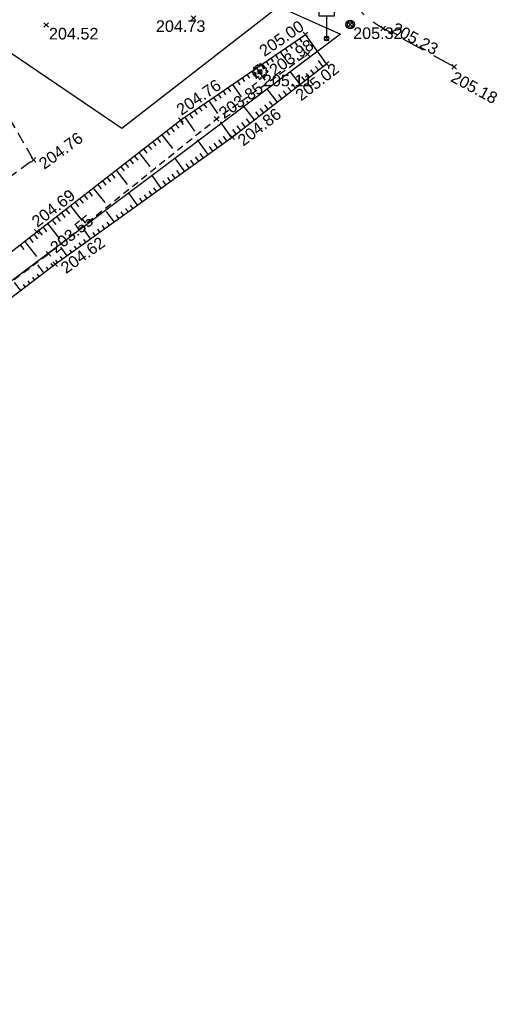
# Model space of a CAD drawing. Extents: x 1616800 to 1632437, y 2248456 to 2251974.
# Tile 268 of 399: x 1618324 to 1618365, y 2251271 to 2251356. Entities that reach past the tile are written whole.
import ezdxf
from ezdxf.enums import TextEntityAlignment as Align

# ---------------------------------------------------------------- set-up
doc = ezdxf.new("R2010")
doc.units = 0
doc.header["$LTSCALE"] = 2
doc.header["$PDMODE"] = 3
doc.header["$PDSIZE"] = 0.2
for name, pattern in [('CHEMIN', [1.5, 1, -0.5]), ('CONTINU', [0]), ('DISCONTINUOUS', [0.75, 0.5, -0.25]), ('FOSSE', [0.5, 0.3, -0.2])]:
    doc.linetypes.add(name, pattern=pattern)
doc.layers.get('0').update_dxf_attribs({"linetype": 'CONTINUOUS'})
for name, color, linetype in [('X-PTS TOPO-TEXTE TOPOALT', 8, 'CONTINUOUS'), ('X-PTS TOPO-TOPOPOINT', 8, 'CONTINUOUS'), ('Y - FDP TOPO-LIMITES_ 98061', 8, 'CONTINUOUS'), ('Y-FDP TOPO-TOP_AXE_FOSSE', 8, 'CONTINUOUS'), ('Y-FDP TOPO-TOP_BARBULE', 8, 'CONTINUOUS'), ('Y-FDP TOPO-TOP_DIVERS', 8, 'CONTINUOUS'), ('Y-FDP TOPO-TOP_TALUS', 8, 'CONTINUOUS'), ('Y-FDP TOPO-TOP_TALUS_PIED', 8, 'CONTINUOUS'), ('Y-FDP TOPO-TOP_VEGETATION_symb', 8, 'CONTINUOUS'), ('Y-FDP TOPO-TOP_VOIRIE', 8, 'CHEMIN'), ('Y-FDP TOPO-TOP_VOIRIE_SYMB', 8, 'CONTINUOUS')]:
    doc.layers.add(name, color=color, linetype=linetype)
doc.styles.get("Standard").update_dxf_attribs({"font": 'arial.ttf'})

# ---------------------------------------------------------------- blocks, each defined once
blk = doc.blocks.new('TCPOINT')
at = {"color": 0}
blk.add_point((0, 0), dxfattribs=at)
at = {"layer": 'X-PTS TOPO-TEXTE TOPOALT'}
blk.add_attdef('ALT', text='', height=0.75, dxfattribs=at).set_placement((0.25, -0.25), align=Align.TOP_LEFT)
blk = doc.blocks.new('TCPOINT_C')
at = {"color": 0}
blk.add_point((0, 0), dxfattribs=at)
at = {"layer": 'X-PTS TOPO-TEXTE TOPOALT'}
blk.add_attdef('ALT', text='', height=0.75, dxfattribs=at).set_placement((0.5, 0.09), align=Align.MIDDLE_LEFT)
blk = doc.blocks.new('TCPOINT_2')
at = {"color": 0}
blk.add_point((0, 0), dxfattribs=at)
at = {"layer": 'X-PTS TOPO-TEXTE TOPOALT'}
blk.add_attdef('ALT', (0.25, 0.25), '', height=0.75, dxfattribs=at)
blk = doc.blocks.new('U013')
at = {"color": 0}
blk.add_line((0, 0), (0, 0), dxfattribs=at)
for radius in [0.375, 0.244]:
    blk.add_circle((0, 0), radius, dxfattribs=at)
blk = doc.blocks.new('R020')
at = {"color": 0, "linetype": 'Continuous'}
blk.add_line((0, 1.952287), (0, 0.1875), dxfattribs=at)
at = {"color": 0}
blk.add_lwpolyline([(0.674204, 3.300695), (-0.674204, 3.300695), (-0.674204, 1.952287), (0.674204, 1.952287)], close=True, dxfattribs=at)
blk.add_circle((0, 0), 0.1875, dxfattribs=at)
blk = doc.blocks.new('Arbre composé')
for centre, major_axis, start_param, end_param in [((-0.82, 0.1), (0.0621, 0.0621), 0.372067, 2.356194), ((-0.92, -0.06), (-0.114, 0.114), 4.443451, 5.394658), ((-0.72, 0.47), (-0.0621, 0.0621), 0.261799, 2.245927), ((-0.72, 0.47), (-0.0621, 0.0621), 4.560857, 6.544985), ((-0.74, 0.28), (-0.0756, 0.0756), 1.942863, 3.665191), ((-0.5, 0.25), (-0.256, 0.256), 1.472466, 2.237887), ((-0.74, 0.28), (0.0756, 0.0756), 5.235988, 6.958316), ((-0.56, 0.58), (-0.0756, 0.0756), 1.419265, 3.141593), ((-0.45, 0.67), (-0.0621, 0.0621), -0.261799, 1.722328), ((-0.5, 0.55), (-0.031, 0.031), 2.648002, 5.490599), ((-0.44, 0.4), (-0.243, 0.243), -1.12231, -0.636034), ((-0.29, 0.79), (0.0543, 0.0543), 6.27112, 9.712496), ((0, 0), (0.177, 0.177), 5.497787, 11.780972), ((-0.13, 0.86), (0.0756, 0.0756), 2.437811, 4.160139), ((-0.13, 0.86), (-0.0756, 0.0756), 2.589343, 4.311671), ((0.05, 0.93), (-0.0621, 0.0621), -0.814049, 1.170078), ((0.05, 0.93), (0.0621, 0.0621), 5.055805, 7.039932), ((0.23, 0.85), (-0.0756, 0.0756), 0.343416, 2.065744), ((0.23, 0.85), (0.0756, 0.0756), 3.63654, 5.358868), ((0.37, 0.75), (0.0611, 0.0611), 5.442007, 7.443818), ((0.42, 0.48), (-0.0439, 0.0439), -1.123056, 1.960793), ((0.45, 0.65), (0.162, 0.162), 3.648866, 4.555851), ((0.48, 0.62), (-0.0687, 0.0687), 1.943234, 4.662706), ((0.51, 0.73), (0.0414, 0.0414), 2.084224, 4.724816), ((0.66, 0.41), (0.0621, 0.0621), 6.021386, 8.005513), ((0.83, 0.21), (-0.0756, 0.0756), -0.67513, 1.047198), ((0.83, 0.21), (0.0756, 0.0756), 2.617994, 4.340322), ((0.72, 0.35), (-0.0738, 0.0738), 3.545603, 5.353199), ((0.91, 0.03), (0.0621, 0.0621), 5.497787, 7.481914), ((0.91, 0.03), (-0.0621, 0.0621), 1.942863, 3.926991), ((-0.76, -0.25), (-0.0867, 0.0867), 3.947739, 8.650944), ((-0.73, -0.41), (-0.0339, 0.0339), -0.091877, 2.941892), ((-0.62, -0.41), (-0.0621, 0.0621), 1.280346, 3.264473), ((-0.57, -0.19), (0.0595, 0.0595), 3.060826, 6.736019), ((-0.51, -0.46), (0.031, 0.031), 5.760943, 8.603541), ((-0.44, -0.69), (0.0621, 0.0621), 1.390613, 3.374741), ((-0.55, -0.52), (0.0756, 0.0756), 4.532206, 6.254534), ((-0.44, -0.69), (0.0621, 0.0621), 3.374741, 5.358868), ((-0.24, -0.71), (0.0756, 0.0756), 0.494947, 2.217275), ((-0.24, -0.71), (-0.0756, 0.0756), 3.485009, 5.207336), ((-0.07, -0.8), (0.0621, 0.0621), 1.914212, 3.89834), ((-0.02, -0.8), (0.069, 0.069), 3.361879, 4.78249), ((0.06, -0.78), (-0.0621, 0.0621), 2.356194, 4.340322), ((0.23, -0.7), (-0.0756, 0.0756), -0.523599, 1.198729), ((0.23, -0.7), (0.0756, 0.0756), 5.608055, 7.330383), ((0.43, -0.68), (-0.0621, 0.0621), 0.895666, 2.879793), ((0.54, -0.52), (-0.0756, 0.0756), 0, 1.722328), ((0.55, -0.45), (-0.0565, 0.0565), -1.34685, 0.669035), ((0.43, -0.68), (-0.0621, 0.0621), 2.879793, 4.863921), ((0.66, -0.33), (-0.0621, 0.0621), 1.419265, 3.403392), ((0.83, -0.15), (0.0756, 0.0756), 2.094395, 3.816723), ((0.83, -0.15), (-0.0756, 0.0756), -1.198729, 0.523599), ((0.74, -0.29), (0.0611, 0.0611), 3.899862, 5.901673)]:
    blk.add_ellipse(centre, major_axis=major_axis, ratio=1, start_param=start_param, end_param=end_param)

msp = doc.modelspace()

# ---------------------------------------------------------------- linework, layer by layer
at = {"layer": 'Y - FDP TOPO-LIMITES_ 98061', "flags": 128}
msp.add_lwpolyline([(1618000.033, 2251119.6372), (1618010.804, 2251118.9442), (1618115.6175, 2251197.6704), (1618016.3138, 2251311.8142), (1617999.4777, 2251326.37), (1617969.9379, 2251352.0601), (1617934.7754, 2251382.3083), (1618000.3795, 2251451.6653), (1618016.0396, 2251467.7735), (1618112.1715, 2251442.2887), (1618276.1045, 2251385.219), (1618332.7249, 2251346.7882), (1618346.2552, 2251357.2778), (1618351.6069, 2251354.908), (1618148.3489, 2251202.3141), (1618189.5386, 2251153.7374), (1618188.0254, 2251152.4292), (1618159.8898, 2251128.1121), (1618124.8252, 2251097.8039), (1618067.4989, 2251048.255), (1618052.0285, 2251063.7931), (1618022.5176, 2251095.4882), (1618000.033, 2251119.6372)], dxfattribs=at)
at = {"layer": 'Y-FDP TOPO-TOP_AXE_FOSSE', "linetype": 'FOSSE', "elevation": 201.34, "flags": 128}
msp.add_lwpolyline([(1618156.4306, 2251125.508), (1618166.9996, 2251135.119), (1618182.6476, 2251148.697), (1618188.6966, 2251154.37), (1618177.6926, 2251167.258), (1618166.1366, 2251181.139), (1618153.7296, 2251195.795), (1618149.3776, 2251201.621, -0.3656448), (1618149.4576, 2251203.064), (1618168.1926, 2251217.356), (1618183.4896, 2251228.595), (1618197.1766, 2251238.452), (1618213.2316, 2251250.796), (1618229.0026, 2251262.397), (1618243.6426, 2251273.746), (1618251.0196, 2251279.042), (1618252.9486, 2251281.227), (1618271.6956, 2251294.531), (1618289.8346, 2251308.431), (1618308.3586, 2251322.36), (1618326.3986, 2251335.924), (1618340.9166, 2251347.588), (1618348.7706, 2251353.165)], format="xyb", dxfattribs=at)
at = {"layer": 'Y-FDP TOPO-TOP_BARBULE'}
for p, q in [((1618347.6592, 2251354.2309), (1618347.8645, 2251353.9315)), ((1618348.0716, 2251354.5137), (1618348.2769, 2251354.2142)), ((1618346.4221, 2251353.3827), (1618347.1176, 2251352.3683)), ((1618346.8345, 2251353.6654), (1618347.042, 2251353.3627)), ((1618347.2469, 2251353.9482), (1618347.4533, 2251353.6471)), ((1618345.185, 2251352.5345), (1618345.397, 2251352.2253)), ((1618345.5974, 2251352.8172), (1618345.8082, 2251352.5096)), ((1618346.0097, 2251353.0999), (1618346.2195, 2251352.794)), ((1618350.1053, 2251352.1109), (1618349.7104, 2251352.6182)), ((1618343.9478, 2251351.6862), (1618344.1632, 2251351.3721)), ((1618344.3602, 2251351.969), (1618345.0743, 2251350.9275)), ((1618344.7726, 2251352.2517), (1618344.9857, 2251351.9409)), ((1618348.1326, 2251350.5751), (1618347.2756, 2251351.676)), ((1618349.3162, 2251351.4966), (1618349.0689, 2251351.8143)), ((1618349.7108, 2251351.8037), (1618349.4666, 2251352.1173)), ((1618342.7107, 2251350.838), (1618342.9294, 2251350.519)), ((1618343.1231, 2251351.1207), (1618343.3407, 2251350.8034)), ((1618343.5355, 2251351.4035), (1618343.7519, 2251351.0878)), ((1618348.5272, 2251350.8823), (1618348.2733, 2251351.2084)), ((1618348.9217, 2251351.1894), (1618348.6711, 2251351.5114)), ((1618341.4736, 2251349.9897), (1618341.6956, 2251349.6659)), ((1618341.886, 2251350.2725), (1618342.1069, 2251349.9503)), ((1618342.2983, 2251350.5552), (1618343.031, 2251349.4866)), ((1618346.16, 2251349.0394), (1618345.2487, 2251350.2098)), ((1618346.949, 2251349.6537), (1618346.6822, 2251349.9965)), ((1618347.3436, 2251349.9608), (1618347.0799, 2251350.2994)), ((1618347.7381, 2251350.268), (1618347.4777, 2251350.6024)), ((1618340.2365, 2251349.1415), (1618340.9877, 2251348.0458)), ((1618340.6488, 2251349.4242), (1618340.8731, 2251349.0972)), ((1618341.0612, 2251349.707), (1618341.2844, 2251349.3815)), ((1618345.7654, 2251348.7322), (1618345.4888, 2251349.0875)), ((1618346.5545, 2251349.3465), (1618346.2844, 2251349.6935)), ((1618338.9993, 2251348.2933), (1618339.2376, 2251347.9457)), ((1618339.4117, 2251348.576), (1618339.6448, 2251348.236)), ((1618339.8241, 2251348.8587), (1618340.052, 2251348.5263)), ((1618344.1873, 2251347.5036), (1618343.2219, 2251348.7436)), ((1618344.5818, 2251347.8108), (1618344.2955, 2251348.1786)), ((1618344.9764, 2251348.1179), (1618344.6932, 2251348.4816)), ((1618345.3709, 2251348.4251), (1618345.091, 2251348.7846)), ((1618337.7646, 2251347.4417), (1618338.039, 2251347.0895)), ((1618338.1746, 2251347.7278), (1618339.0032, 2251346.5193)), ((1618338.5869, 2251348.0105), (1618338.8304, 2251347.6555)), ((1618342.2132, 2251345.9698), (1618341.2467, 2251347.3147)), ((1618343.7927, 2251347.1965), (1618343.4999, 2251347.5726)), ((1618336.5813, 2251346.5199), (1618336.859, 2251346.1634)), ((1618336.9757, 2251346.8271), (1618337.2523, 2251346.4721)), ((1618337.3702, 2251347.1344), (1618337.6457, 2251346.7808)), ((1618342.6091, 2251346.275), (1618342.3065, 2251346.6637)), ((1618343.0037, 2251346.5822), (1618342.7043, 2251346.9667)), ((1618343.3982, 2251346.8893), (1618343.1021, 2251347.2697)), ((1618335.398, 2251345.598), (1618335.679, 2251345.2373)), ((1618335.7925, 2251345.9053), (1618336.0724, 2251345.546)), ((1618336.1869, 2251346.2126), (1618337.1163, 2251345.0196)), ((1618340.183, 2251344.5109), (1618339.2763, 2251345.7726)), ((1618341.4011, 2251345.3862), (1618341.1178, 2251345.7805)), ((1618341.8071, 2251345.678), (1618341.5201, 2251346.0775)), ((1618334.6092, 2251344.9834), (1618334.8924, 2251344.6199)), ((1618335.0036, 2251345.2907), (1618335.2857, 2251344.9286)), ((1618340.589, 2251344.8027), (1618340.3133, 2251345.1864)), ((1618340.9951, 2251345.0944), (1618340.7155, 2251345.4834)), ((1618333.4259, 2251344.0616), (1618333.7124, 2251343.6938)), ((1618333.8203, 2251344.3689), (1618334.1057, 2251344.0025)), ((1618334.2147, 2251344.6761), (1618335.1625, 2251343.4596)), ((1618338.1528, 2251343.052), (1618337.3089, 2251344.2264)), ((1618338.9649, 2251343.6356), (1618338.7042, 2251343.9984)), ((1618339.3709, 2251343.9273), (1618339.1064, 2251344.2954)), ((1618339.777, 2251344.2191), (1618339.5087, 2251344.5924)), ((1618332.2426, 2251343.1397), (1618333.2088, 2251341.8995)), ((1618332.637, 2251343.447), (1618332.9258, 2251343.0764)), ((1618333.0314, 2251343.7543), (1618333.3191, 2251343.3851)), ((1618337.7468, 2251342.7602), (1618337.4974, 2251343.1073)), ((1618338.5588, 2251343.3438), (1618338.3019, 2251343.7013)), ((1618331.0593, 2251342.2178), (1618331.3525, 2251341.8415)), ((1618331.4537, 2251342.5251), (1618331.7458, 2251342.1502)), ((1618331.8482, 2251342.8324), (1618332.1391, 2251342.4589)), ((1618336.1226, 2251341.5931), (1618335.3415, 2251342.6802)), ((1618336.5287, 2251341.8849), (1618336.2905, 2251342.2163)), ((1618336.9347, 2251342.1767), (1618336.6928, 2251342.5133)), ((1618337.3407, 2251342.4684), (1618337.0951, 2251342.8103)), ((1618330.2704, 2251341.6033), (1618331.255, 2251340.3395)), ((1618330.6649, 2251341.9106), (1618330.9591, 2251341.5328)), ((1618335.7166, 2251341.3013), (1618335.486, 2251341.6222)), ((1618329.0872, 2251340.6814), (1618329.3858, 2251340.298)), ((1618329.4816, 2251340.9887), (1618329.7792, 2251340.6067)), ((1618329.876, 2251341.296), (1618330.1725, 2251340.9154)), ((1618334.0924, 2251340.1342), (1618333.374, 2251341.134)), ((1618334.4985, 2251340.426), (1618334.2792, 2251340.7312)), ((1618334.9045, 2251340.7178), (1618334.6815, 2251341.0282)), ((1618335.3105, 2251341.0096), (1618335.0837, 2251341.3252)), ((1618327.9039, 2251339.7595), (1618328.2059, 2251339.3719)), ((1618328.2983, 2251340.0668), (1618329.3013, 2251338.7794)), ((1618328.6927, 2251340.3741), (1618328.9925, 2251339.9893)), ((1618333.2804, 2251339.5507), (1618333.0724, 2251339.8401)), ((1618333.6864, 2251339.8425), (1618333.4746, 2251340.1371)), ((1618326.7206, 2251338.8377), (1618327.0259, 2251338.4458)), ((1618327.115, 2251339.145), (1618327.4192, 2251338.7545)), ((1618327.5094, 2251339.4523), (1618327.8125, 2251339.0632)), ((1618332.0622, 2251338.6753), (1618331.4066, 2251339.5877)), ((1618332.4683, 2251338.9671), (1618332.2678, 2251339.2461)), ((1618332.8743, 2251339.2589), (1618332.6701, 2251339.5431)), ((1618325.9317, 2251338.2231), (1618326.2392, 2251337.8284)), ((1618326.3261, 2251338.5304), (1618327.3476, 2251337.2193)), ((1618330.0321, 2251337.2165), (1618329.4392, 2251338.0415)), ((1618330.8441, 2251337.8), (1618330.6587, 2251338.058)), ((1618331.2502, 2251338.0918), (1618331.061, 2251338.355)), ((1618331.6562, 2251338.3836), (1618331.4633, 2251338.652)), ((1618324.7481, 2251337.3016), (1618325.0566, 2251336.9051)), ((1618325.1427, 2251337.6087), (1618325.4523, 2251337.2109)), ((1618325.5373, 2251337.9158), (1618325.8459, 2251337.5197)), ((1618329.626, 2251336.9247), (1618329.4519, 2251337.167)), ((1618330.4381, 2251337.5082), (1618330.2565, 2251337.761)), ((1618323.9589, 2251336.6875), (1618324.265, 2251336.2942)), ((1618324.3535, 2251336.9946), (1618325.3778, 2251335.6782)), ((1618328.0019, 2251335.7576), (1618327.4718, 2251336.4953)), ((1618328.4079, 2251336.0494), (1618328.2451, 2251336.2759)), ((1618328.8139, 2251336.3411), (1618328.6474, 2251336.5729)), ((1618329.22, 2251336.6329), (1618329.0497, 2251336.8699)), ((1618327.1898, 2251335.174), (1618327.0383, 2251335.3849)), ((1618327.5958, 2251335.4658), (1618327.4406, 2251335.6819)), ((1618325.9916, 2251334.2717), (1618325.4707, 2251334.9571)), ((1618326.3897, 2251334.5743), (1618326.2338, 2251334.7794)), ((1618326.7877, 2251334.8769), (1618326.6322, 2251335.0815)), ((1618325.1955, 2251333.6666), (1618325.0385, 2251333.8732)), ((1618325.5936, 2251333.9691), (1618325.4369, 2251334.1753)), ((1618324.0013, 2251332.7589), (1618323.4741, 2251333.4526)), ((1618324.3994, 2251333.0614), (1618324.2416, 2251333.269)), ((1618324.7974, 2251333.364), (1618324.64, 2251333.5711))]:
    msp.add_line(p, q, dxfattribs=at)
at = {"layer": 'Y-FDP TOPO-TOP_TALUS', "linetype": 'CONTINU', "elevation": 201.34, "flags": 128}
for points in [[(1618252.6596, 2251282.5932), (1618270.6736, 2251296.308), (1618288.8656, 2251309.911), (1618307.3206, 2251323.741), (1618325.3976, 2251337.807), (1618337.8176, 2251347.483), (1618348.5986, 2251354.875)], [(1618350.4086, 2251352.347), (1618348.5986, 2251354.875)]]:
    msp.add_lwpolyline(points, dxfattribs=at)
msp.add_lwpolyline([(1618191.4506, 2251152.345), (1618189.1546, 2251154.963), (1618178.2186, 2251167.644), (1618166.5216, 2251181.613), (1618154.0846, 2251196.045), (1618150.1926, 2251201.47, -0.3750987), (1618150.2966, 2251202.619), (1618168.4386, 2251216.809), (1618184.1106, 2251227.925), (1618197.6936, 2251237.892), (1618213.6916, 2251250.294), (1618229.4576, 2251261.928), (1618244.2886, 2251273.17), (1618253.4346, 2251279.981), (1618272.0646, 2251293.613), (1618290.5806, 2251307.57), (1618308.6406, 2251321.083), (1618326.9866, 2251335.028), (1618342.2636, 2251346.006), (1618350.4086, 2251352.347)], format="xyb", dxfattribs=at)
at = {"layer": 'Y-FDP TOPO-TOP_TALUS_PIED', "linetype": 'DISCONTINUOUS', "elevation": 201.34, "flags": 128}
msp.add_lwpolyline([(1618281.0536, 2251311.693), (1618274.6786, 2251327.624), (1618273.4866, 2251343.229), (1618285.6806, 2251346.069), (1618289.2906, 2251340.128), (1618303.1376, 2251341.536), (1618303.6306, 2251345.62), (1618321.6676, 2251349.95), (1618325.0956, 2251344.028)], close=True, dxfattribs=at)
at = {"layer": 'Y-FDP TOPO-TOP_VOIRIE', "linetype": 'CHEMIN', "elevation": 201.34, "flags": 128}
msp.add_lwpolyline([(1618361.4366, 2251352.082), (1618355.3016, 2251355.39, -0.279304), (1618351.4156, 2251361.988), (1618352.1266, 2251366.187), (1618352.2466, 2251369.126)], format="xyb", dxfattribs=at)

# ---------------------------------------------------------------- block references
at = {"layer": 'X-PTS TOPO-TOPOPOINT'}
ref = msp.add_blockref('TCPOINT', (1618326.1896, 2251355.692, 204.52), dxfattribs=at)
ref.add_attrib('ALT', '204.52', dxfattribs={"layer": 'X-PTS TOPO-TEXTE TOPOALT', "height": 1, "rotation": 0}).set_placement((1618326.4396, 2251355.442, 204.52), align=Align.TOP_LEFT)
ref = msp.add_blockref('TCPOINT', (1618338.9226, 2251356.292, 204.73), dxfattribs=at)
ref.add_attrib('ALT', '204.73', dxfattribs={"layer": 'X-PTS TOPO-TEXTE TOPOALT', "height": 1, "rotation": 360}).set_placement((1618335.6783, 2251356.0953, 204.73), align=Align.TOP_LEFT)
ref = msp.add_blockref('TCPOINT_2', (1618348.5986, 2251354.875, 205), dxfattribs=dict(at, rotation=34.43651052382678))
ref.add_attrib('ALT', '205.00', (1618345.0407, 2251352.9115, 205), dxfattribs={"layer": 'X-PTS TOPO-TEXTE TOPOALT', "height": 1, "rotation": 34.436511})
ref = msp.add_blockref('TCPOINT', (1618352.4596, 2251355.733, 205.32), dxfattribs=at)
ref.add_attrib('ALT', '205.32', dxfattribs={"layer": 'X-PTS TOPO-TEXTE TOPOALT', "height": 1, "rotation": 0}).set_placement((1618352.7096, 2251355.483, 205.32), align=Align.TOP_LEFT)
ref = msp.add_blockref('TCPOINT', (1618355.3016, 2251355.39, 205.23), dxfattribs=dict(at, rotation=331.6663956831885))
ref.add_attrib('ALT', '205.23', dxfattribs={"layer": 'X-PTS TOPO-TEXTE TOPOALT', "height": 1, "rotation": 331.666396}).set_placement((1618356.4204, 2251355.9757, 205.23), align=Align.TOP_LEFT)
ref = msp.add_blockref('TCPOINT_C', (1618348.7706, 2251353.165, 203.98), dxfattribs=dict(at, rotation=35.37795281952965))
ref.add_attrib('ALT', '203.98', dxfattribs={"layer": 'X-PTS TOPO-TEXTE TOPOALT', "height": 1, "rotation": 35.377954}).set_placement((1618345.6316, 2251351.6508, 203.98), align=Align.MIDDLE_LEFT)
msp.add_blockref('TCPOINT', (1618350.4226, 2251354.523, 205.39), dxfattribs=at)
ref = msp.add_blockref('TCPOINT', (1618350.4086, 2251352.347, 205.02), dxfattribs=dict(at, rotation=37.9012724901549))
ref.add_attrib('ALT', '205.02', dxfattribs={"layer": 'X-PTS TOPO-TEXTE TOPOALT', "height": 1, "rotation": 37.901273}).set_placement((1618347.6027, 2251349.8649, 205.02), align=Align.TOP_LEFT)
ref = msp.add_blockref('TCPOINT', (1618344.6636, 2251351.643, 205.11), dxfattribs=at)
ref.add_attrib('ALT', '205.11', dxfattribs={"layer": 'X-PTS TOPO-TEXTE TOPOALT', "height": 1, "rotation": 360}).set_placement((1618344.9136, 2251351.393, 205.11), align=Align.TOP_LEFT)
ref = msp.add_blockref('TCPOINT', (1618361.4366, 2251352.082, 205.18), dxfattribs=dict(at, rotation=331.6663956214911))
ref.add_attrib('ALT', '205.18', dxfattribs={"layer": 'X-PTS TOPO-TEXTE TOPOALT', "height": 1, "rotation": 331.666396}).set_placement((1618361.538, 2251351.7433, 205.18), align=Align.TOP_LEFT)
ref = msp.add_blockref('TCPOINT_2', (1618337.8176, 2251347.483, 204.76), dxfattribs=dict(at, rotation=34.43651057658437))
ref.add_attrib('ALT', '204.76', (1618337.8824, 2251347.8306, 204.76), dxfattribs={"layer": 'X-PTS TOPO-TEXTE TOPOALT', "height": 1, "rotation": 34.43651})
ref = msp.add_blockref('TCPOINT_C', (1618340.9166, 2251347.588, 203.85), dxfattribs=dict(at, rotation=35.37795316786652))
ref.add_attrib('ALT', '203.85', dxfattribs={"layer": 'X-PTS TOPO-TEXTE TOPOALT', "height": 1, "rotation": 35.377953}).set_placement((1618341.2722, 2251347.9509, 203.85), align=Align.MIDDLE_LEFT)
ref = msp.add_blockref('TCPOINT', (1618342.2636, 2251346.006, 204.86), dxfattribs=dict(at, rotation=37.90127249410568))
ref.add_attrib('ALT', '204.86', dxfattribs={"layer": 'X-PTS TOPO-TEXTE TOPOALT', "height": 1, "rotation": 37.901273}).set_placement((1618342.6144, 2251345.9623, 204.86), align=Align.TOP_LEFT)
ref = msp.add_blockref('TCPOINT', (1618325.0956, 2251344.028, 204.76), dxfattribs=dict(at, rotation=36.28557765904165))
ref.add_attrib('ALT', '204.76', dxfattribs={"layer": 'X-PTS TOPO-TEXTE TOPOALT', "height": 1, "rotation": 36.285577}).set_placement((1618325.4451, 2251343.9744, 204.76), align=Align.TOP_LEFT)
ref = msp.add_blockref('TCPOINT_2', (1618325.3976, 2251337.807, 204.69), dxfattribs=dict(at, rotation=37.92094488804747))
ref.add_attrib('ALT', '204.69', (1618325.4412, 2251338.1579, 204.69), dxfattribs={"layer": 'X-PTS TOPO-TEXTE TOPOALT', "height": 1, "rotation": 37.920945})
ref = msp.add_blockref('TCPOINT_C', (1618326.3986, 2251335.924, 203.55), dxfattribs=dict(at, rotation=38.77896816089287))
ref.add_attrib('ALT', '203.55', dxfattribs={"layer": 'X-PTS TOPO-TEXTE TOPOALT', "height": 1, "rotation": 38.778968}).set_placement((1618326.732, 2251336.3073, 203.55), align=Align.MIDDLE_LEFT)
ref = msp.add_blockref('TCPOINT', (1618326.9866, 2251335.028, 204.62), dxfattribs=dict(at, rotation=35.70089502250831))
ref.add_attrib('ALT', '204.62', dxfattribs={"layer": 'X-PTS TOPO-TEXTE TOPOALT', "height": 1, "rotation": 35.700895}).set_placement((1618327.3355, 2251334.9709, 204.62), align=Align.TOP_LEFT)
at = {"layer": 'Y-FDP TOPO-TOP_DIVERS', "color": 6}
msp.add_blockref('U013', (1618352.4596, 2251355.733, 201.34), dxfattribs=at)
at = {"layer": 'Y-FDP TOPO-TOP_VEGETATION_symb', "xscale": 0.6999999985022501, "yscale": 0.6999999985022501}
msp.add_blockref('Arbre composé', (1618344.6636, 2251351.643, 201.34), dxfattribs=at)
at = {"layer": 'Y-FDP TOPO-TOP_VOIRIE_SYMB'}
msp.add_blockref('R020', (1618350.4226, 2251354.523, 201.34), dxfattribs=at)

doc.saveas('drawing.dxf')
